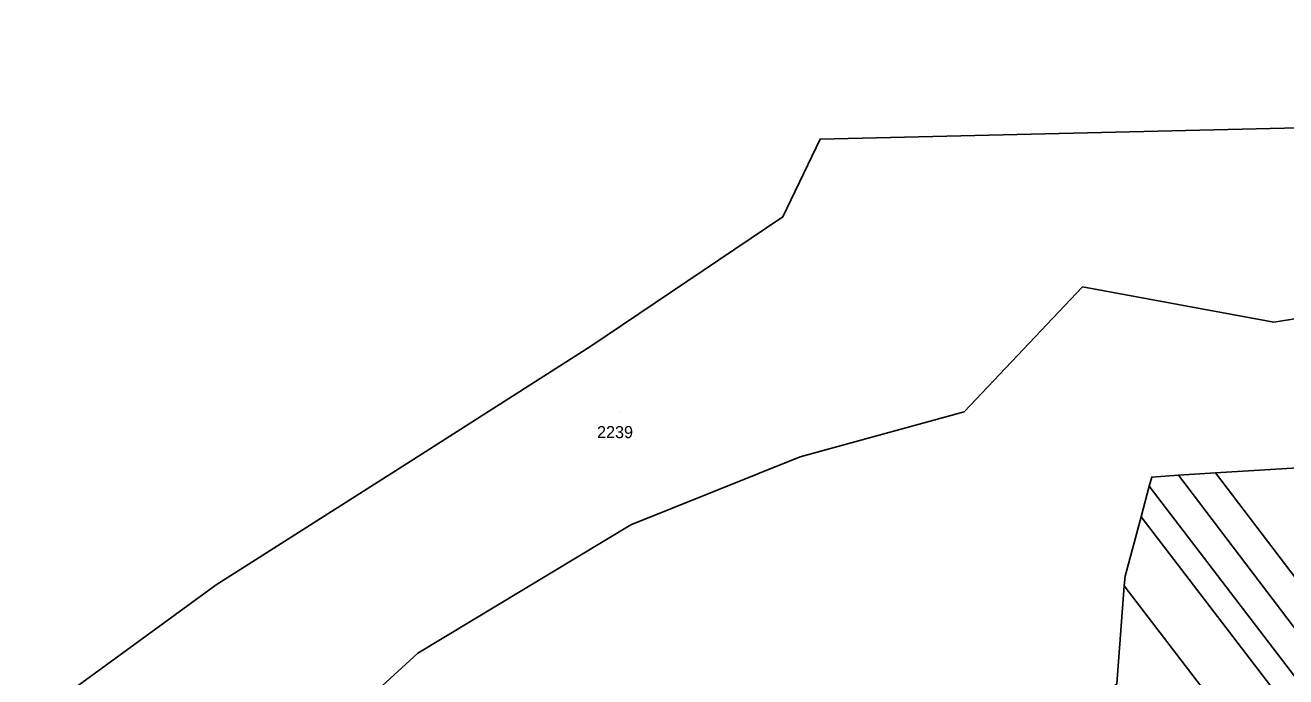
# Model space of a CAD drawing. Extents: x -262715 to -259381, y -1237238 to -1231182.
# Drawn here: x -262279.1 to -262070.7, y -1234609.3 to -1234501.7 of the extents above; entities that cross this region are included whole.
import ezdxf

# ---------------------------------------------------------------- set-up
doc = ezdxf.new("R2010")
doc.units = 0
for name, color, linetype in [('body_kn', 7, 'Continuous'), ('katuz_linie', 7, 'Continuous'), ('kladpar_druhypozemkov', 7, 'Continuous'), ('kladpar_hranice', 7, 'Continuous'), ('kladpar_parcelnecisla', 7, 'Continuous'), ('kladpar_plochy', 7, 'Continuous'), ('zuob_linie', 7, 'Continuous'), ('zuob_plochy', 7, 'Continuous')]:
    doc.layers.add(name, color=color, linetype=linetype)

msp = doc.modelspace()

# ---------------------------------------------------------------- linework, layer by layer
at = {"layer": 'body_kn'}
for p, q in [((-262147.69, -1234520.48), (-262147.69, -1234520.48)), ((-262153.84, -1234533.34), (-262153.84, -1234533.34)), ((-262104.29, -1234544.9), (-262104.29, -1234544.9)), ((-262072.67, -1234550.73), (-262072.67, -1234550.73)), ((-262185.6, -1234554.69), (-262185.6, -1234554.69)), ((-262123.87, -1234565.53), (-262123.87, -1234565.53)), ((-262150.99, -1234572.96), (-262150.99, -1234572.96)), ((-262215.45, -1234573.73), (-262215.45, -1234573.73)), ((-262092.86, -1234576.31), (-262092.86, -1234576.31)), ((-262088.42, -1234576.03), (-262088.42, -1234576.03)), ((-262082.3, -1234575.64), (-262082.3, -1234575.64)), ((-262093.27, -1234577.85), (-262093.27, -1234577.85)), ((-262094.63, -1234582.9), (-262094.63, -1234582.9)), ((-262178.97, -1234584.23), (-262178.97, -1234584.23)), ((-262247.54, -1234594.15), (-262247.54, -1234594.15)), ((-262097.27, -1234592.71), (-262097.27, -1234592.71)), ((-262097.39, -1234594.3), (-262097.39, -1234594.3)), ((-262214.17, -1234605.42), (-262214.17, -1234605.42))]:
    msp.add_line(p, q, dxfattribs=at)
at = {"layer": 'katuz_linie'}
msp.add_lwpolyline([(-262279.11, -1234617.14), (-262247.54, -1234594.15), (-262215.45, -1234573.73), (-262185.6, -1234554.69), (-262153.84, -1234533.34), (-262147.69, -1234520.48), (-262066.3, -1234518.58)], dxfattribs=at)
at = {"layer": 'kladpar_druhypozemkov'}
msp.add_line((-262180.75, -1234565.69), (-262180.75, -1234565.69), dxfattribs=at)
at = {"layer": 'kladpar_hranice'}
for points in [[(-262279.11, -1234617.14), (-262247.54, -1234594.15), (-262215.45, -1234573.73), (-262185.6, -1234554.69), (-262153.84, -1234533.34), (-262147.69, -1234520.48), (-262066.3, -1234518.58), (-262045.52, -1234502.84), (-262035.82, -1234514.75), (-262008.81, -1234501.68), (-261988.08, -1234514.31), (-262027.67, -1234519.58), (-262041.37, -1234526.03), (-262047.45, -1234538.18), (-262054.68, -1234547.86), (-262072.67, -1234550.73), (-262104.29, -1234544.9), (-262123.87, -1234565.53), (-262150.99, -1234572.96), (-262178.97, -1234584.23), (-262214.17, -1234605.42), (-262239.79, -1234628.83)], [(-262239.79, -1234628.83), (-262214.17, -1234605.42), (-262178.97, -1234584.23), (-262150.99, -1234572.96), (-262123.87, -1234565.53), (-262104.29, -1234544.9), (-262072.67, -1234550.73), (-262054.68, -1234547.86)], [(-262068.72, -1234574.78), (-262082.3, -1234575.64), (-262088.42, -1234576.03), (-262092.86, -1234576.31), (-262093.27, -1234577.85), (-262094.63, -1234582.9), (-262097.27, -1234592.71), (-262097.39, -1234594.3), (-262098.61, -1234610.5)], [(-261938.98, -1234745.24), (-261949.99, -1234749.34), (-262082.3, -1234575.64), (-262068.72, -1234574.78), (-261938.98, -1234745.24)], [(-261955.22, -1234751.29), (-261959.33, -1234752.83), (-262093.27, -1234577.85), (-262092.86, -1234576.31), (-262088.42, -1234576.03), (-261955.22, -1234751.29)], [(-261949.99, -1234749.34), (-261955.22, -1234751.29), (-262088.42, -1234576.03), (-262082.3, -1234575.64), (-261949.99, -1234749.34)], [(-261959.33, -1234752.83), (-261963.21, -1234754.28), (-262094.63, -1234582.9), (-262093.27, -1234577.85), (-261959.33, -1234752.83)], [(-261963.21, -1234754.28), (-261972.03, -1234757.57), (-261972.21, -1234757.64), (-262097.39, -1234594.3), (-262097.27, -1234592.71), (-262094.63, -1234582.9), (-261963.21, -1234754.28)], [(-261972.21, -1234757.64), (-261984.18, -1234762.11), (-262099.36, -1234611.11), (-262098.61, -1234610.5), (-262097.39, -1234594.3), (-261972.21, -1234757.64)]]:
    msp.add_lwpolyline(points, dxfattribs=at)
at = {"layer": 'kladpar_plochy'}
for points in [[(-262279.11, -1234617.14), (-262247.54, -1234594.15), (-262215.45, -1234573.73), (-262185.6, -1234554.69), (-262153.84, -1234533.34), (-262147.69, -1234520.48), (-262066.3, -1234518.58), (-262045.52, -1234502.84), (-262035.82, -1234514.75), (-262008.81, -1234501.68), (-261988.08, -1234514.31), (-262027.67, -1234519.58), (-262041.37, -1234526.03), (-262047.45, -1234538.18), (-262054.68, -1234547.86), (-262072.67, -1234550.73), (-262104.29, -1234544.9), (-262123.87, -1234565.53), (-262150.99, -1234572.96), (-262178.97, -1234584.23), (-262214.17, -1234605.42), (-262239.79, -1234628.83)], [(-262239.79, -1234628.83), (-262214.17, -1234605.42), (-262178.97, -1234584.23), (-262150.99, -1234572.96), (-262123.87, -1234565.53), (-262104.29, -1234544.9), (-262072.67, -1234550.73), (-262054.68, -1234547.86)], [(-262068.72, -1234574.78), (-262082.3, -1234575.64), (-262088.42, -1234576.03), (-262092.86, -1234576.31), (-262093.27, -1234577.85), (-262094.63, -1234582.9), (-262097.27, -1234592.71), (-262097.39, -1234594.3), (-262098.61, -1234610.5)]]:
    msp.add_lwpolyline(points, dxfattribs=at)
for points in [[(-261938.98, -1234745.24), (-261949.99, -1234749.34), (-262082.3, -1234575.64), (-262068.72, -1234574.78)], [(-261955.22, -1234751.29), (-261959.33, -1234752.83), (-262093.27, -1234577.85), (-262092.86, -1234576.31), (-262088.42, -1234576.03)], [(-261949.99, -1234749.34), (-261955.22, -1234751.29), (-262088.42, -1234576.03), (-262082.3, -1234575.64)], [(-261959.33, -1234752.83), (-261963.21, -1234754.28), (-262094.63, -1234582.9), (-262093.27, -1234577.85)], [(-261963.21, -1234754.28), (-261972.03, -1234757.57), (-261972.21, -1234757.64), (-262097.39, -1234594.3), (-262097.27, -1234592.71), (-262094.63, -1234582.9)], [(-261972.21, -1234757.64), (-261984.18, -1234762.11), (-262099.36, -1234611.11), (-262098.61, -1234610.5), (-262097.39, -1234594.3)]]:
    msp.add_lwpolyline(points, close=True, dxfattribs=at)
at = {"layer": 'zuob_linie'}
for points in [[(-262279.11, -1234617.14), (-262247.54, -1234594.15), (-262215.45, -1234573.73), (-262185.6, -1234554.69), (-262153.84, -1234533.34), (-262147.69, -1234520.48), (-262066.3, -1234518.58)], [(-262068.72, -1234574.78), (-262082.3, -1234575.64), (-262088.42, -1234576.03), (-262092.86, -1234576.31), (-262093.27, -1234577.85), (-262094.63, -1234582.9), (-262097.27, -1234592.71), (-262097.39, -1234594.3), (-262098.61, -1234610.5)], [(-262098.61, -1234610.5), (-262097.39, -1234594.3), (-262097.27, -1234592.71), (-262094.63, -1234582.9), (-262093.27, -1234577.85), (-262092.86, -1234576.31), (-262088.42, -1234576.03), (-262082.3, -1234575.64), (-262068.72, -1234574.78)]]:
    msp.add_lwpolyline(points, dxfattribs=at)
at = {"layer": 'zuob_plochy'}
for points in [[(-262279.11, -1234617.14), (-262247.54, -1234594.15), (-262215.45, -1234573.73), (-262185.6, -1234554.69), (-262153.84, -1234533.34), (-262147.69, -1234520.48), (-262066.3, -1234518.58)], [(-262068.72, -1234574.78), (-262082.3, -1234575.64), (-262088.42, -1234576.03), (-262092.86, -1234576.31), (-262093.27, -1234577.85), (-262094.63, -1234582.9), (-262097.27, -1234592.71), (-262097.39, -1234594.3), (-262098.61, -1234610.5)], [(-262098.61, -1234610.5), (-262097.39, -1234594.3), (-262097.27, -1234592.71), (-262094.63, -1234582.9), (-262093.27, -1234577.85), (-262092.86, -1234576.31), (-262088.42, -1234576.03), (-262082.3, -1234575.64), (-262068.72, -1234574.78)]]:
    msp.add_lwpolyline(points, dxfattribs=at)

# ---------------------------------------------------------------- texts
at = {"layer": 'kladpar_parcelnecisla'}
msp.add_text('2239', height=2, dxfattribs=at).set_placement((-262184.57, -1234569.89))

doc.saveas('drawing.dxf')
